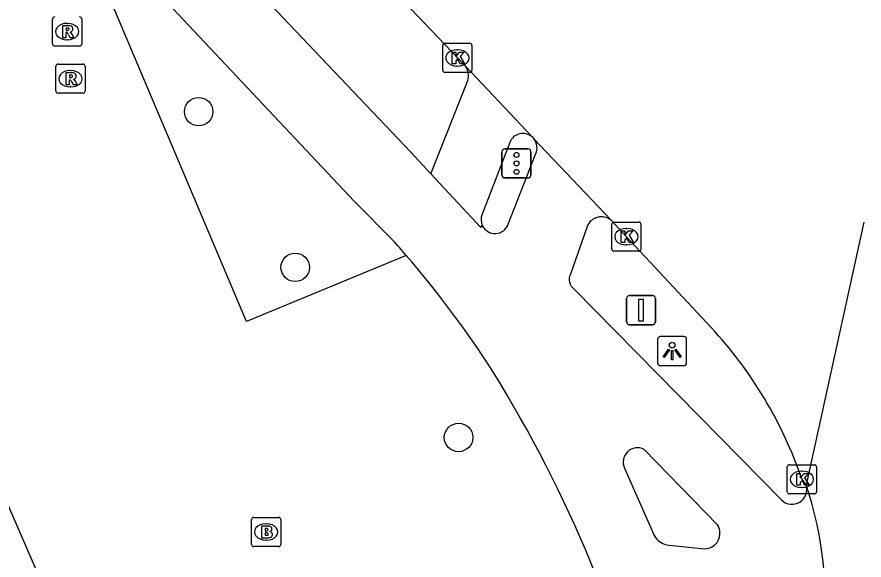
# Model space of a CAD drawing. Extents: x 162542 to 163144, y 380786 to 381511.
# Drawn here: x 163114.67 to 163143.69, y 381221.15 to 381239.77 of the extents above; entities that cross this region are included whole.
import ezdxf

# ---------------------------------------------------------------- set-up
doc = ezdxf.new("R2010")
doc.units = 0
for name, color, linetype in [('IMGEO_Boom', 7, 'Continuous'), ('IMGEO_Brandkraan', 7, 'Continuous'), ('IMGEO_Fietspad_gesloten', 7, 'Continuous'), ('IMGEO_Kolk', 7, 'Continuous'), ('IMGEO_Lichtpunt', 7, 'Continuous'), ('IMGEO_Portaal', 7, 'Continuous'), ('IMGEO_Rijbaan_lokaal_gesloten', 7, 'Continuous'), ('IMGEO_Rioolput', 7, 'Continuous'), ('IMGEO_Verkeersregelinstallatiepaal', 7, 'Continuous'), ('IMGEO_Voetpad_open', 7, 'Continuous')]:
    doc.layers.add(name, color=color, linetype=linetype)

msp = doc.modelspace()

# ---------------------------------------------------------------- linework, layer by layer
at = {"layer": 'IMGEO_Boom'}
for centre in [(163120.894, 381236.523), (163124.202, 381231.187), (163129.8, 381225.353)]:
    msp.add_circle(centre, 0.489, dxfattribs=at)
at = {"layer": 'IMGEO_Brandkraan'}
for p, q in [((163122.779, 381222.614), (163123.631, 381222.614)), ((163122.704, 381221.688), (163122.704, 381222.54)), ((163123.192, 381222.394), (163123.217, 381222.394)), ((163123.705, 381222.54), (163123.705, 381221.688)), ((163123.215, 381221.834), (163123.19, 381221.834)), ((163123.631, 381221.614), (163122.779, 381221.614))]:
    msp.add_line(p, q, dxfattribs=at)
for points in [[(163122.779, 381222.614), (163123.631, 381222.614)], [(163122.704, 381221.688), (163122.704, 381222.54)], [(163123.052, 381222.314), (163123.052, 381221.914), (163123.265, 381221.914)], [(163123.283, 381222.314), (163123.052, 381222.314)], [(163123.705, 381222.54), (163123.705, 381221.688)], [(163123.231, 381222.233), (163123.177, 381222.233), (163123.177, 381222.157)], [(163123.177, 381222.157), (163123.23, 381222.157)], [(163123.239, 381222.081), (163123.177, 381222.081), (163123.177, 381222)], [(163123.177, 381222), (163123.239, 381222)], [(163123.631, 381221.614), (163122.779, 381221.614)]]:
    msp.add_lwpolyline(points, dxfattribs=at)
for centre, radius, start, end in [((163122.781, 381222.538), 0.0765, 91.552, 178.448), ((163122.781, 381222.538), 0.0765, 91.552, 178.448), ((163123.629, 381222.538), 0.0765, 1.552, 88.448), ((163123.629, 381222.538), 0.0765, 1.552, 88.448), ((163123.287, 381222.169), 0.145, 59.4692, 91.5367), ((163123.232, 381222.195), 0.0379, 267.8285, 90.9355), ((163123.24, 381222.04), 0.0404, 269.8759, 90.5077), ((163123.312, 381222.216), 0.0922, 285.5137, 58.1501), ((163123.317, 381222.024), 0.105, 301.3115, 78.989), ((163123.271, 381222.165), 0.251, 268.6676, 293.5347), ((163122.781, 381221.69), 0.0765, 181.552, 268.448), ((163122.781, 381221.69), 0.0765, 181.552, 268.448), ((163123.629, 381221.69), 0.0765, 271.552, 358.448), ((163123.629, 381221.69), 0.0765, 271.552, 358.448)]:
    msp.add_arc(centre, radius, start, end, dxfattribs=at)
for centre, major_axis, ratio, start_param, end_param in [((163123.191, 381222.114), (-0.387, 0.002), 0.722429, 4.712389, 7.853982), ((163123.216, 381222.114), (-0.39, 0.002), 0.717154, 1.570796, 4.712389)]:
    msp.add_ellipse(centre, major_axis=major_axis, ratio=ratio, start_param=start_param, end_param=end_param, dxfattribs=at)
at = {"layer": 'IMGEO_Fietspad_gesloten'}
for points in [[(163119.19, 381244.596), (163128.168, 381235.135), (163128.851, 381234.395)], [(163127.539, 381232.129), (163126.227, 381233.46), (163117.793, 381242.424)], [(163131.502, 381232.664), (163132.444, 381235.084)], [(163128.851, 381234.395), (163130.557, 381232.547), (163130.587, 381232.589), (163130.613, 381232.624)], [(163134.201, 381232.585), (163133.632, 381230.954)], [(163133.76, 381230.443), (163140.871, 381223.199)], [(163138.671, 381222.358), (163136.157, 381224.944)], [(163135.49, 381224.297), (163136.516, 381221.975)], [(163136.917, 381221.678), (163138.23, 381221.537)]]:
    msp.add_lwpolyline(points, dxfattribs=at)
for centre, radius, start, end in [((163132.002, 381235.286), 0.486, 335.3984, 38.7682), ((163134.693, 381232.388), 0.53, 51.5448, 158.1618), ((163131.049, 381232.824), 0.48, 204.6163, 340.5362), ((163100.251, 381207.771), 36.578, 40.6346, 41.7524), ((163100.438, 381207.907), 36.348, 33.4992, 40.6644), ((163133.995, 381230.773), 0.406, 153.5757, 234.5496), ((163093.253, 381204.128), 44.432, 13.6085, 32.4494), ((163135.928, 381224.513), 0.488, 61.9649, 206.2911), ((163141.221, 381223.576), 0.514, 227.1356, 16.4956), ((163138.223, 381222.07), 0.533, 270.7149, 32.8002), ((163137.033, 381222.254), 0.587, 208.3402, 258.609)]:
    msp.add_arc(centre, radius, start, end, dxfattribs=at)
at = {"layer": 'IMGEO_Kolk'}
for p, q in [((163129.332, 381238.867), (163130.184, 381238.867)), ((163129.257, 381237.941), (163129.257, 381238.793)), ((163129.745, 381238.647), (163129.77, 381238.647)), ((163130.258, 381238.793), (163130.258, 381237.941)), ((163129.768, 381238.087), (163129.743, 381238.087)), ((163130.184, 381237.867), (163129.332, 381237.867)), ((163135.049, 381231.811), (163135.049, 381232.663)), ((163135.124, 381232.737), (163135.976, 381232.737)), ((163135.537, 381232.517), (163135.562, 381232.517)), ((163136.05, 381232.663), (163136.05, 381231.811)), ((163135.56, 381231.957), (163135.535, 381231.957)), ((163135.976, 381231.737), (163135.124, 381231.737)), ((163141.063, 381223.492), (163141.063, 381224.344)), ((163141.138, 381224.418), (163141.99, 381224.418)), ((163142.064, 381224.344), (163142.064, 381223.492)), ((163141.551, 381224.198), (163141.576, 381224.198)), ((163141.574, 381223.638), (163141.549, 381223.638)), ((163141.99, 381223.418), (163141.138, 381223.418))]:
    msp.add_line(p, q, dxfattribs=at)
for points in [[(163129.332, 381238.867), (163130.184, 381238.867)], [(163129.257, 381237.941), (163129.257, 381238.793)], [(163129.578, 381238.567), (163129.701, 381238.567), (163129.701, 381238.416), (163129.831, 381238.567), (163129.995, 381238.567), (163129.849, 381238.416), (163130.002, 381238.167), (163129.85, 381238.167), (163129.765, 381238.331), (163129.701, 381238.264), (163129.701, 381238.167), (163129.578, 381238.167), (163129.578, 381238.567)], [(163130.258, 381238.793), (163130.258, 381237.941)], [(163130.184, 381237.867), (163129.332, 381237.867)], [(163135.049, 381231.811), (163135.049, 381232.663)], [(163135.124, 381232.737), (163135.976, 381232.737)], [(163136.05, 381232.663), (163136.05, 381231.811)], [(163135.37, 381232.437), (163135.493, 381232.437), (163135.493, 381232.286), (163135.623, 381232.437), (163135.787, 381232.437), (163135.641, 381232.286), (163135.794, 381232.037), (163135.642, 381232.037), (163135.557, 381232.201), (163135.493, 381232.134), (163135.493, 381232.037), (163135.37, 381232.037), (163135.37, 381232.437)], [(163135.976, 381231.737), (163135.124, 381231.737)], [(163141.063, 381223.492), (163141.063, 381224.344)], [(163141.138, 381224.418), (163141.99, 381224.418)], [(163142.064, 381224.344), (163142.064, 381223.492)], [(163141.384, 381224.118), (163141.507, 381224.118), (163141.507, 381223.967), (163141.637, 381224.118), (163141.801, 381224.118), (163141.655, 381223.967), (163141.808, 381223.718), (163141.656, 381223.718), (163141.571, 381223.882), (163141.507, 381223.815), (163141.507, 381223.718), (163141.384, 381223.718), (163141.384, 381224.118)], [(163141.99, 381223.418), (163141.138, 381223.418)]]:
    msp.add_lwpolyline(points, dxfattribs=at)
for centre, start, end in [((163129.334, 381238.791), 91.552, 178.448), ((163129.334, 381238.791), 91.552, 178.448), ((163130.182, 381238.791), 1.552, 88.448), ((163130.182, 381238.791), 1.552, 88.448), ((163129.334, 381237.943), 181.552, 268.448), ((163129.334, 381237.943), 181.552, 268.448), ((163130.182, 381237.943), 271.552, 358.448), ((163130.182, 381237.943), 271.552, 358.448), ((163135.126, 381232.661), 91.552, 178.448), ((163135.126, 381232.661), 91.552, 178.448), ((163135.974, 381232.661), 1.552, 88.448), ((163135.974, 381232.661), 1.552, 88.448), ((163135.126, 381231.813), 181.552, 268.448), ((163135.126, 381231.813), 181.552, 268.448), ((163135.974, 381231.813), 271.552, 358.448), ((163135.974, 381231.813), 271.552, 358.448), ((163141.14, 381224.342), 91.552, 178.448), ((163141.14, 381224.342), 91.552, 178.448), ((163141.988, 381224.342), 1.552, 88.448), ((163141.988, 381224.342), 1.552, 88.448), ((163141.14, 381223.494), 181.552, 268.448), ((163141.14, 381223.494), 181.552, 268.448), ((163141.988, 381223.494), 271.552, 358.448), ((163141.988, 381223.494), 271.552, 358.448)]:
    msp.add_arc(centre, 0.0765, start, end, dxfattribs=at)
for centre, major_axis, ratio, start_param, end_param in [((163129.744, 381238.367), (-0.387, 0.002), 0.722429, 4.712389, 7.853982), ((163129.769, 381238.367), (-0.39, 0.002), 0.717154, 1.570796, 4.712389), ((163135.536, 381232.237), (-0.387, 0.002), 0.722429, 4.712389, 7.853982), ((163135.561, 381232.237), (-0.39, 0.002), 0.717154, 1.570796, 4.712389), ((163141.55, 381223.918), (-0.387, 0.002), 0.722429, 4.712389, 7.853982), ((163141.575, 381223.918), (-0.39, 0.002), 0.717154, 1.570796, 4.712389)]:
    msp.add_ellipse(centre, major_axis=major_axis, ratio=ratio, start_param=start_param, end_param=end_param, dxfattribs=at)
at = {"layer": 'IMGEO_Lichtpunt'}
for p, q in [((163136.618, 381228.719), (163136.618, 381227.912)), ((163136.618, 381228.719), (163136.618, 381227.912)), ((163137.52, 381228.814), (163136.712, 381228.814)), ((163137.52, 381228.814), (163136.712, 381228.814)), ((163137.614, 381227.912), (163137.614, 381228.719)), ((163137.614, 381227.912), (163137.614, 381228.719)), ((163136.712, 381227.818), (163137.52, 381227.818)), ((163136.712, 381227.818), (163137.52, 381227.818))]:
    msp.add_line(p, q, dxfattribs=at)
for points in [[(163136.992, 381228.383), (163137.031, 381228.355), (163136.843, 381228.093), (163136.805, 381228.12), (163136.992, 381228.383)], [(163137.094, 381228.335), (163137.141, 381228.335), (163137.141, 381228.013), (163137.094, 381228.013), (163137.094, 381228.335)], [(163137.204, 381228.355), (163137.242, 381228.382), (163137.429, 381228.12), (163137.39, 381228.092), (163137.204, 381228.355)]]:
    msp.add_lwpolyline(points, dxfattribs=at)
msp.add_circle((163137.117, 381228.517), 0.0994, dxfattribs=at)
for centre, start, end in [((163136.712, 381228.719), 90, 180), ((163136.712, 381228.719), 90, 180), ((163137.52, 381228.719), 0, 90), ((163137.52, 381228.719), 0, 90), ((163136.712, 381227.912), 180, 270), ((163136.712, 381227.912), 180, 270), ((163137.52, 381227.912), 270, 0), ((163137.52, 381227.912), 270, 360)]:
    msp.add_arc(centre, 0.0946, start, end, dxfattribs=at)
at = {"layer": 'IMGEO_Portaal'}
for p, q in [((163135.654, 381230.219), (163136.444, 381230.219)), ((163136.444, 381230.219), (163135.654, 381230.219)), ((163135.554, 381229.319), (163135.554, 381230.119)), ((163135.554, 381230.119), (163135.554, 381229.319)), ((163136.544, 381230.119), (163136.544, 381229.319)), ((163136.544, 381229.319), (163136.544, 381230.119)), ((163136.444, 381229.219), (163135.654, 381229.219)), ((163135.654, 381229.219), (163136.444, 381229.219))]:
    msp.add_line(p, q, dxfattribs=at)
msp.add_lwpolyline([(163135.974, 381230.094), (163136.124, 381230.094), (163136.124, 381229.344), (163135.974, 381229.344), (163135.974, 381230.094)], dxfattribs=at)
for centre, start, end in [((163135.654, 381230.119), 90, 180), ((163135.654, 381230.119), 90, 180), ((163136.444, 381230.119), 0, 90), ((163136.444, 381230.119), 360, 90), ((163135.654, 381229.319), 180, 270), ((163135.654, 381229.319), 180, 270), ((163136.444, 381229.319), 270, 0), ((163136.444, 381229.319), 270, 0)]:
    msp.add_arc(centre, 0.1, start, end, dxfattribs=at)
at = {"layer": 'IMGEO_Rijbaan_lokaal_gesloten'}
for points in [[(163123.991, 381244.438), (163130.042, 381238.078)], [(163130.042, 381238.078), (163132.32, 381235.655)], [(163132.32, 381235.655), (163132.381, 381235.591)], [(163132.381, 381235.591), (163135.023, 381232.803)], [(163135.023, 381232.803), (163135.55, 381232.237), (163138.452, 381229.126)], [(163141.714, 381223.722), (163141.716, 381223.732), (163143.693, 381232.736)], [(163141.564, 381223.918), (163141.714, 381223.722)]]:
    msp.add_lwpolyline(points, dxfattribs=at)
for centre, radius, start, end in [((163127.771, 381219.21), 14.574, 18.8469, 42.8733), ((163129.901, 381219.755), 12.461, 354.5553, 18.5621)]:
    msp.add_arc(centre, radius, start, end, dxfattribs=at)
at = {"layer": 'IMGEO_Rioolput'}
for p, q in [((163115.888, 381238.845), (163115.888, 381239.697)), ((163116.376, 381239.551), (163116.401, 381239.551)), ((163116.889, 381239.697), (163116.889, 381238.845)), ((163116.399, 381238.991), (163116.374, 381238.991)), ((163116.815, 381238.771), (163115.963, 381238.771)), ((163116.002, 381237.227), (163116.002, 381238.079)), ((163116.077, 381238.153), (163116.929, 381238.153)), ((163117.003, 381238.079), (163117.003, 381237.227)), ((163116.49, 381237.933), (163116.515, 381237.933)), ((163116.929, 381237.153), (163116.077, 381237.153)), ((163116.513, 381237.373), (163116.488, 381237.373))]:
    msp.add_line(p, q, dxfattribs=at)
for points in [[(163115.888, 381238.845), (163115.888, 381239.697)], [(163116.477, 381239.469), (163116.225, 381239.471), (163116.225, 381239.071)], [(163116.889, 381239.697), (163116.889, 381238.845)], [(163116.225, 381239.071), (163116.349, 381239.071), (163116.349, 381239.233), (163116.36, 381239.233)], [(163116.403, 381239.39), (163116.349, 381239.39), (163116.349, 381239.309)], [(163116.349, 381239.309), (163116.401, 381239.309)], [(163116.407, 381239.204), (163116.478, 381239.071), (163116.618, 381239.071), (163116.553, 381239.197)], [(163116.815, 381238.771), (163115.963, 381238.771)], [(163116.002, 381237.227), (163116.002, 381238.079)], [(163116.077, 381238.153), (163116.929, 381238.153)], [(163117.003, 381238.079), (163117.003, 381237.227)], [(163116.591, 381237.851), (163116.339, 381237.853), (163116.339, 381237.453)], [(163116.517, 381237.772), (163116.463, 381237.772), (163116.463, 381237.691)], [(163116.463, 381237.691), (163116.515, 381237.691)], [(163116.339, 381237.453), (163116.463, 381237.453), (163116.463, 381237.615), (163116.474, 381237.615)], [(163116.521, 381237.586), (163116.592, 381237.453), (163116.732, 381237.453), (163116.667, 381237.579)], [(163116.929, 381237.153), (163116.077, 381237.153)]]:
    msp.add_lwpolyline(points, dxfattribs=at)
for centre, radius, start, end in [((163115.965, 381239.695), 0.0765, 91.552, 178.448), ((163115.965, 381239.695), 0.0765, 91.552, 178.448), ((163116.813, 381239.695), 0.0765, 1.552, 88.448), ((163116.813, 381239.695), 0.0765, 1.552, 88.448), ((163116.476, 381239.359), 0.109, 350.3612, 89.416), ((163116.359, 381239.18), 0.0533, 26.0293, 88.6989), ((163116.385, 381239.498), 0.19, 274.7715, 282.9687), ((163116.409, 381239.294), 0.0964, 77.0061, 93.1865), ((163116.423, 381239.351), 0.0378, 276.6634, 79.6772), ((163116.474, 381239.359), 0.112, 277.5842, 350.9817), ((163116.458, 381239.144), 0.108, 29.5134, 73.7905), ((163115.965, 381238.847), 0.0765, 181.552, 268.448), ((163115.965, 381238.847), 0.0765, 181.552, 268.448), ((163116.813, 381238.847), 0.0765, 271.552, 358.448), ((163116.813, 381238.847), 0.0765, 271.552, 358.448), ((163116.079, 381238.077), 0.0765, 91.552, 178.448), ((163116.079, 381238.077), 0.0765, 91.552, 178.448), ((163116.927, 381238.077), 0.0765, 1.552, 88.448), ((163116.927, 381238.077), 0.0765, 1.552, 88.448), ((163116.499, 381237.88), 0.19, 274.7715, 282.9687), ((163116.523, 381237.676), 0.0964, 77.0061, 93.1865), ((163116.537, 381237.733), 0.0378, 276.6634, 79.6772), ((163116.59, 381237.741), 0.109, 350.3612, 89.416), ((163116.588, 381237.741), 0.112, 277.5842, 350.9817), ((163116.473, 381237.562), 0.0533, 26.0293, 88.6989), ((163116.572, 381237.526), 0.108, 29.5134, 73.7905), ((163116.079, 381237.229), 0.0765, 181.552, 268.448), ((163116.079, 381237.229), 0.0765, 181.552, 268.448), ((163116.927, 381237.229), 0.0765, 271.552, 358.448), ((163116.927, 381237.229), 0.0765, 271.552, 358.448)]:
    msp.add_arc(centre, radius, start, end, dxfattribs=at)
for centre, major_axis, ratio, start_param, end_param in [((163116.375, 381239.271), (-0.387, 0.002), 0.722429, 4.712389, 7.853982), ((163116.4, 381239.271), (-0.39, 0.002), 0.717154, 1.570796, 4.712389), ((163116.489, 381237.653), (-0.387, 0.002), 0.722429, 4.712389, 7.853982), ((163116.514, 381237.653), (-0.39, 0.002), 0.717154, 1.570796, 4.712389)]:
    msp.add_ellipse(centre, major_axis=major_axis, ratio=ratio, start_param=start_param, end_param=end_param, dxfattribs=at)
at = {"layer": 'IMGEO_Verkeersregelinstallatiepaal'}
for p, q in [((163131.287, 381234.35), (163131.287, 381235.15)), ((163131.287, 381235.15), (163131.287, 381234.35)), ((163131.387, 381235.25), (163132.177, 381235.25)), ((163132.177, 381235.25), (163131.387, 381235.25)), ((163132.277, 381235.15), (163132.277, 381234.35)), ((163132.277, 381234.35), (163132.277, 381235.15)), ((163132.177, 381234.25), (163131.387, 381234.25)), ((163131.387, 381234.25), (163132.177, 381234.25))]:
    msp.add_line(p, q, dxfattribs=at)
for centre in [(163131.782, 381235.04), (163131.782, 381234.75), (163131.782, 381234.46)]:
    msp.add_circle(centre, 0.085, dxfattribs=at)
for centre, start, end in [((163131.387, 381235.15), 90, 180), ((163131.387, 381235.15), 90, 180), ((163132.177, 381235.15), 0, 90), ((163132.177, 381235.15), 360, 90), ((163131.387, 381234.35), 180, 270), ((163131.387, 381234.35), 180, 270), ((163132.177, 381234.35), 270, 0), ((163132.177, 381234.35), 270, 0)]:
    msp.add_arc(centre, 0.1, start, end, dxfattribs=at)
at = {"layer": 'IMGEO_Voetpad_open'}
for points in [[(163128.009, 381231.592), (163122.53, 381229.332), (163117.121, 381242.141), (163117.793, 381242.424)], [(163128.851, 381234.395), (163130.117, 381237.597)], [(163131.551, 381235.469), (163130.605, 381233.006)], [(163117.973, 381214.696), (163113.474, 381225.063)]]:
    msp.add_lwpolyline(points, dxfattribs=at)
for centre, radius, start, end in [((163129.555, 381237.756), 0.584, 344.2096, 33.5154), ((163132.002, 381235.288), 0.486, 49.0718, 158.1225), ((163131.045, 381232.824), 0.476, 157.5414, 204.858)]:
    msp.add_arc(centre, radius, start, end, dxfattribs=at)

doc.saveas('drawing.dxf')
